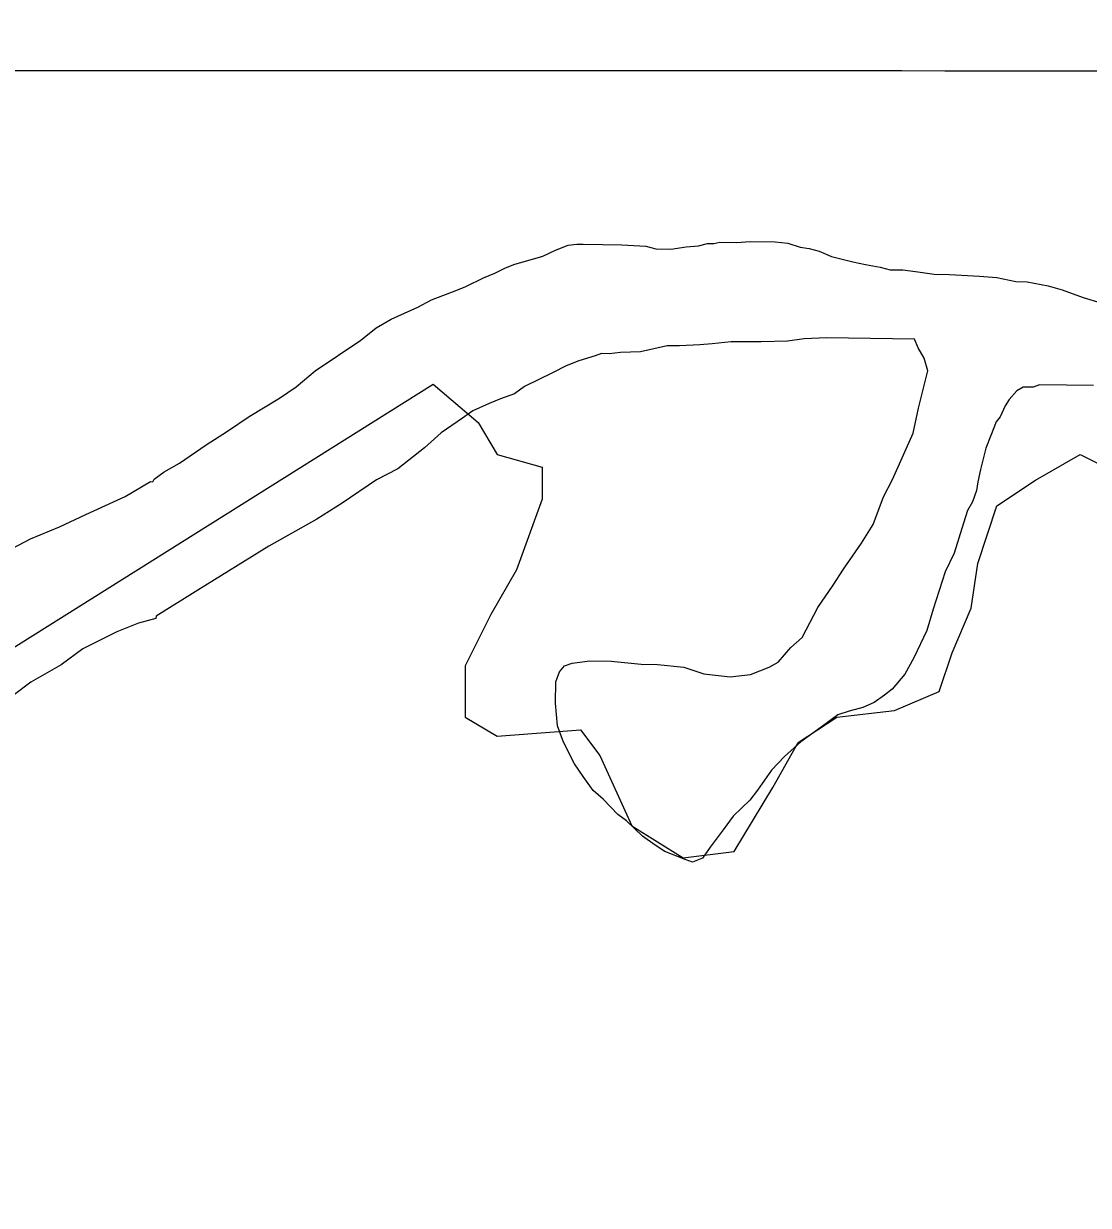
# Model space of a CAD drawing. Extents: x 3245246 to 3283090, y 806824 to 832173.
# Drawn here: x 3273620 to 3274630, y 823248 to 824369 of the extents above; entities that cross this region are included whole.
import ezdxf

# ---------------------------------------------------------------- set-up
doc = ezdxf.new("R2010")
doc.units = 0
for name, color, linetype in [('V-GRID-MAJR', 7, 'Continuous'), ('V-ROAD-CNTR', 7, 'Continuous'), ('V-SITE-VEGE', 7, 'Continuous'), ('V-TOPO-SHOR', 7, 'Continuous')]:
    doc.layers.add(name, color=color, linetype=linetype)

msp = doc.modelspace()

# ---------------------------------------------------------------- linework, layer by layer
at = {"layer": 'V-GRID-MAJR'}
msp.add_spline([(3249423.5, 824337.8), (3254658.5, 824333.6), (3259893.4, 824330.1), (3265128.4, 824327.5), (3270363.4, 824325.6), (3275598.4, 824324.4), (3280833.3, 824324.1)], degree=3, dxfattribs=at)
at = {"layer": 'V-ROAD-CNTR'}
msp.add_spline([(3268555, 824466.2), (3268928.1, 824288.4), (3269383.1, 824061.9), (3269668.7, 823890.1), (3270076.6, 823640.1), (3270419.3, 823451), (3270842, 823197.9), (3271162.2, 823029.4), (3271548.3, 822792.5), (3271898.4, 822578.4), (3272236.9, 822400.3), (3272509.8, 822239.3), (3272743.9, 822091.3), (3273013.6, 821941.1), (3273341, 821721.2), (3273731.8, 821490.1), (3274189.2, 821175), (3274593.6, 820901.2), (3274916.7, 820684.3), (3275373.2, 820360), (3275676.6, 820161), (3275802.4, 820045.1), (3275896.2, 819928), (3275965.2, 819818.6), (3276015.1, 819699.5), (3276044.4, 819586.7), (3276100.5, 819413), (3276190.9, 819208.3), (3276292.5, 819051.8), (3276415.5, 818926.3), (3276568.2, 818833.9), (3276716.2, 818768.8), (3276924.8, 818729), (3277119.9, 818725), (3277260.8, 818758.2)], degree=3, dxfattribs=at)
at = {"layer": 'V-SITE-VEGE'}
for p, q in [((3274112.6, 824148.6), (3274124.6, 824154.3)), ((3274124.6, 824154.3), (3274136.6, 824158.9)), ((3274136.6, 824158.9), (3274145, 824160)), ((3274145, 824160), (3274150.9, 824159.9)), ((3274150.9, 824159.9), (3274187.8, 824159.4)), ((3274187.8, 824159.4), (3274210.5, 824157.9)), ((3274210.5, 824157.9), (3274220, 824155.4)), ((3274220, 824155.4), (3274234.2, 824155.2)), ((3274234.2, 824155.2), (3274248.6, 824157.4)), ((3274248.6, 824157.4), (3274260.5, 824158.4)), ((3274260.5, 824158.4), (3274268.9, 824160.7)), ((3274268.9, 824160.7), (3274274.8, 824160.6)), ((3274274.8, 824160.6), (3274280.8, 824161.7)), ((3274280.8, 824161.7), (3274296.3, 824161.5)), ((3274296.3, 824161.5), (3274309.4, 824162.5)), ((3274309.4, 824162.5), (3274333.2, 824162.2)), ((3274333.2, 824162.2), (3274345.1, 824160.8)), ((3274345.1, 824160.8), (3274357, 824157.1)), ((3274357, 824157.1), (3274365.3, 824155.8)), ((3274365.3, 824155.8), (3274374.8, 824153.2)), ((3274374.8, 824153.2), (3274386.6, 824148.3)), ((3274085.1, 824140.6), (3274112.6, 824148.6)), ((3274386.6, 824148.3), (3274406.8, 824143.3)), ((3274406.8, 824143.3), (3274418.7, 824140.7)), ((3274056.4, 824127.9), (3274067.2, 824132.5)), ((3274067.2, 824132.5), (3274076.8, 824137.1)), ((3274076.8, 824137.1), (3274085.1, 824140.6)), ((3274418.7, 824140.7), (3274432.9, 824138.1)), ((3274432.9, 824138.1), (3274442.4, 824135.6)), ((3274442.4, 824135.6), (3274454.3, 824135.5)), ((3274454.3, 824135.5), (3274466.2, 824134.1)), ((3274466.2, 824134.1), (3274484.1, 824131.5)), ((3274484.1, 824131.5), (3274498.4, 824131.3)), ((3274498.4, 824131.3), (3274526.9, 824129.7)), ((3274031.2, 824116.3), (3274039.6, 824119.8)), ((3274039.6, 824119.8), (3274056.4, 824127.9)), ((3274526.9, 824129.7), (3274543.6, 824128.3)), ((3274543.6, 824128.3), (3274561.4, 824124.4)), ((3274561.4, 824124.4), (3274572.1, 824124.3)), ((3274572.1, 824124.3), (3274592.3, 824120.4)), ((3274592.3, 824120.4), (3274605.4, 824116.7)), ((3274007.2, 824107.1), (3274031.2, 824116.3)), ((3274605.4, 824116.7), (3274625.5, 824109.2)), ((3274625.5, 824109.2), (3274642.1, 824104.2)), ((3273968.9, 824088.6), (3273994, 824100.2)), ((3273994, 824100.2), (3274007.2, 824107.1)), ((3273954.5, 824080.5), (3273968.9, 824088.6)), ((3273940, 824068.8), (3273954.5, 824080.5)), ((3273896.7, 824039.6), (3273940, 824068.8)), ((3274230.6, 824063.5), (3274205.5, 824057.9)), ((3274242.5, 824063.4), (3274230.6, 824063.5)), ((3274261.6, 824064.3), (3274242.5, 824063.4)), ((3274273.5, 824065.3), (3274261.6, 824064.3)), ((3274291.4, 824067.4), (3274273.5, 824065.3)), ((3274320, 824067.1), (3274291.4, 824067.4)), ((3274345, 824067.9), (3274320, 824067.1)), ((3274360.5, 824070.1), (3274345, 824067.9)), ((3274382, 824070.9), (3274360.5, 824070.1)), ((3274465.3, 824069.8), (3274382, 824070.9)), ((3274468.8, 824061.4), (3274465.3, 824069.8)), ((3274162.5, 824053.8), (3274147, 824049.2)), ((3274168.5, 824056.1), (3274162.5, 824053.8)), ((3274175.7, 824056), (3274168.5, 824056.1)), ((3274186.4, 824057), (3274175.7, 824056)), ((3274205.5, 824057.9), (3274186.4, 824057)), ((3274474.6, 824051.8), (3274468.8, 824061.4)), ((3274135, 824044.6), (3274121.8, 824037.7)), ((3274147, 824049.2), (3274135, 824044.6)), ((3274478, 824039.8), (3274474.6, 824051.8)), ((3273878.6, 824024.4), (3273896.7, 824039.6)), ((3274121.8, 824037.7), (3274095.4, 824024.9)), ((3274469.2, 824004.2), (3274478, 824039.8)), ((3273863, 824013.9), (3273878.6, 824024.4)), ((3274095.4, 824024.9), (3274085.8, 824017.9)), ((3274562.3, 824020.8), (3274555.1, 824012.5)), ((3274568.3, 824024.3), (3274562.3, 824020.8)), ((3274577.9, 824024.1), (3274568.3, 824024.3)), ((3274583.9, 824026.4), (3274577.9, 824024.1)), ((3274635.1, 824025.7), (3274583.9, 824026.4)), ((3273834.2, 823996.4), (3273863, 824013.9)), ((3274061.9, 824008.7), (3274046.3, 824001.8)), ((3274072.6, 824013.3), (3274061.9, 824008.7)), ((3274085.8, 824017.9), (3274072.6, 824013.3)), ((3274555.1, 824012.5), (3274551.4, 824006.6)), ((3273813.7, 823982.4), (3273834.2, 823996.4)), ((3274046.3, 824001.8), (3274036.6, 823994.8)), ((3274464.1, 823980.5), (3274469.2, 824004.2)), ((3274551.4, 824006.6), (3274546.5, 823996)), ((3274036.6, 823994.8), (3274016.2, 823980.8)), ((3274542.9, 823991.3), (3274537.9, 823978.2)), ((3274546.5, 823996), (3274542.9, 823991.3)), ((3273793.3, 823969.6), (3273813.7, 823982.4)), ((3274016.2, 823980.8), (3274000.5, 823966.7)), ((3274444.4, 823936.7), (3274464.1, 823980.5)), ((3274537.9, 823978.2), (3274533, 823966.4)), ((3273768, 823952.1), (3273793.3, 823969.6)), ((3274000.5, 823966.7), (3273975.2, 823946.8)), ((3274533, 823966.4), (3274527.9, 823946.2)), ((3273753.6, 823943.9), (3273768, 823952.1)), ((3273744, 823936.9), (3273753.6, 823943.9)), ((3273975.2, 823946.8), (3273954.8, 823936.3)), ((3274527.9, 823946.2), (3274525.4, 823934.3)), ((3273716.4, 823920.6), (3273740.4, 823934.6)), ((3273740.4, 823934.6), (3273742.8, 823934.5)), ((3273742.8, 823934.5), (3273744, 823936.9)), ((3273954.8, 823936.3), (3273922.4, 823914.2)), ((3274435.8, 823920.1), (3274444.4, 823936.7)), ((3274525.4, 823934.3), (3274524.1, 823926)), ((3273679.2, 823903.3), (3273716.4, 823920.6)), ((3274426, 823894), (3274435.8, 823920.1)), ((3274524.1, 823926), (3274520.4, 823915.4)), ((3273922.4, 823914.2), (3273898.3, 823899)), ((3274515.5, 823907.1), (3274511.7, 823895.2)), ((3274520.4, 823915.4), (3274515.5, 823907.1)), ((3273654, 823891.7), (3273679.2, 823903.3)), ((3273898.3, 823899), (3273852.7, 823873.4)), ((3274511.7, 823895.2), (3274503, 823866.8)), ((3273626.5, 823880.2), (3273654, 823891.7)), ((3274415, 823876.3), (3274426, 823894)), ((3273597.7, 823865.1), (3273626.5, 823880.2)), ((3273852.7, 823873.4), (3273785.4, 823831.5)), ((3274398, 823851.5), (3274415, 823876.3)), ((3274503, 823866.8), (3274494.4, 823849)), ((3274388.2, 823836.2), (3274398, 823851.5)), ((3274494.4, 823849), (3274483.2, 823813.4)), ((3273785.4, 823831.5), (3273745.8, 823807)), ((3274373.6, 823815), (3274388.2, 823836.2)), ((3273745.8, 823807), (3273745.7, 823804.7)), ((3274358.9, 823786.6), (3274373.6, 823815)), ((3274483.2, 823813.4), (3274477, 823793.3)), ((3273729, 823800.1), (3273708.6, 823792.1)), ((3273745.7, 823804.7), (3273729, 823800.1)), ((3273708.6, 823792.1), (3273676.2, 823775.8)), ((3274348.1, 823777.2), (3274358.9, 823786.6)), ((3274477, 823793.3), (3274464.7, 823767.2)), ((3273676.2, 823775.8), (3273655.8, 823760.6)), ((3274336, 823763.1), (3274348.1, 823777.2)), ((3273655.8, 823760.6), (3273627, 823744.4)), ((3274133.4, 823759.9), (3274140.6, 823762.2)), ((3274140.6, 823762.2), (3274157.3, 823764.4)), ((3274157.3, 823764.4), (3274177.6, 823764.1)), ((3274177.6, 823764.1), (3274206.1, 823761.3)), ((3274206.1, 823761.3), (3274221.6, 823761.1)), ((3274221.6, 823761.1), (3274246.6, 823758.4)), ((3274327.6, 823758.4), (3274336, 823763.1)), ((3274464.7, 823767.2), (3274456.1, 823751.9)), ((3274124.9, 823744.6), (3274128.6, 823754.1)), ((3274128.6, 823754.1), (3274133.4, 823759.9)), ((3274246.6, 823758.4), (3274265.5, 823752.1)), ((3274265.5, 823752.1), (3274290.5, 823749.4)), ((3274290.5, 823749.4), (3274309.6, 823751.5)), ((3274309.6, 823751.5), (3274327.6, 823758.4)), ((3274456.1, 823751.9), (3274444, 823737.7)), ((3273627, 823744.4), (3273610.1, 823731.5)), ((3274124.6, 823724.3), (3274124.9, 823744.6)), ((3274436.8, 823731.9), (3274427.2, 823724.9)), ((3274444, 823737.7), (3274436.8, 823731.9)), ((3274126.7, 823702.9), (3274124.6, 823724.3)), ((3274403.2, 823716.9), (3274392.5, 823713.4)), ((3274416.4, 823720.3), (3274403.2, 823716.9)), ((3274427.2, 823724.9), (3274416.4, 823720.3)), ((3274392.5, 823713.4), (3274376.8, 823701.7)), ((3274132.4, 823687.3), (3274126.7, 823702.9)), ((3274376.8, 823701.7), (3274357.6, 823687.7)), ((3274142.9, 823666.9), (3274132.4, 823687.3)), ((3274357.6, 823687.7), (3274341.9, 823673.6)), ((3274341.9, 823673.6), (3274329.8, 823660.7)), ((3274151, 823654.9), (3274142.9, 823666.9)), ((3274329.8, 823660.7), (3274316.4, 823641.8)), ((3274160.4, 823641.6), (3274151, 823654.9)), ((3274169.8, 823633.2), (3274160.4, 823641.6)), ((3274316.4, 823641.8), (3274309.1, 823632.4)), ((3274183.9, 823618.7), (3274169.8, 823633.2)), ((3274309.1, 823632.4), (3274293.4, 823617.1)), ((3274192.1, 823612.6), (3274183.9, 823618.7)), ((3274293.4, 823617.1), (3274283.7, 823604.2)), ((3274207.4, 823598.1), (3274192.1, 823612.6)), ((3274283.7, 823604.2), (3274271.6, 823587.7)), ((3274219.2, 823589.6), (3274207.4, 823598.1)), ((3274228.6, 823583.5), (3274219.2, 823589.6)), ((3274247.6, 823576.1), (3274228.6, 823583.5)), ((3274271.6, 823587.7), (3274264.3, 823577.1)), ((3274254.7, 823573.6), (3274247.6, 823576.1)), ((3274264.3, 823577.1), (3274254.7, 823573.6))]:
    msp.add_line(p, q, dxfattribs=at)
at = {"layer": 'V-TOPO-SHOR'}
msp.add_lwpolyline([(3273292.1, 823577.2), (3274008.8, 824027.2), (3274051.3, 823990.7), (3274069.5, 823960.3), (3274112.1, 823948.2), (3274112.1, 823917.8), (3274087.8, 823851), (3274063.4, 823808.4), (3274039.1, 823759.8), (3274039.1, 823711.2), (3274069.5, 823693), (3274148.5, 823699), (3274166.7, 823674.7), (3274197.1, 823607.9), (3274245.7, 823577.5), (3274294.4, 823583.6), (3274330.8, 823644.4), (3274355.1, 823686.9), (3274391.6, 823711.2), (3274446.3, 823717.3), (3274488.8, 823735.5), (3274501, 823772), (3274519.2, 823814.5), (3274525.3, 823857), (3274543.5, 823911.7), (3274580, 823936), (3274622.5, 823960.3), (3274683.3, 823930)], dxfattribs=at)

doc.saveas('drawing.dxf')
